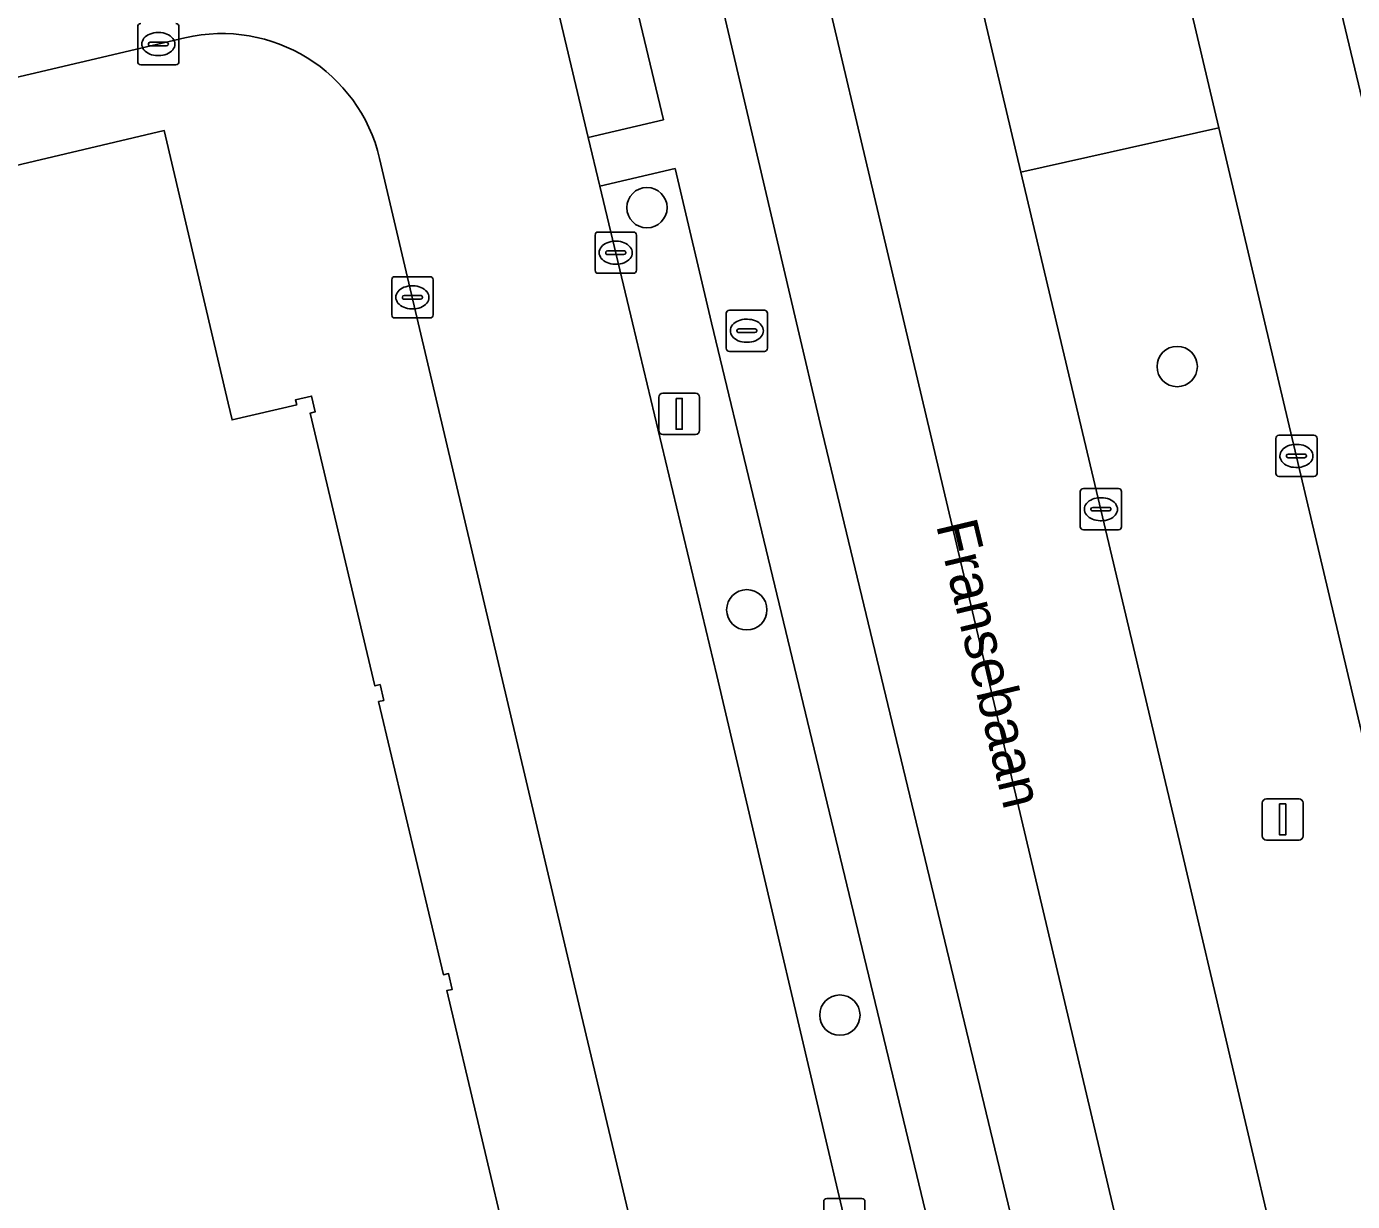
# Model space of a CAD drawing. Extents: x 158455 to 159797, y 387218 to 388672.
# Drawn here: x 159346.73 to 159378.88, y 388228.69 to 388257.18 of the extents above; entities that cross this region are included whole.
import ezdxf

# ---------------------------------------------------------------- set-up
doc = ezdxf.new("R2010")
doc.units = 0
for name, color, linetype in [('IMGEO_Berm_groen', 7, 'Continuous'), ('IMGEO_Boom', 7, 'Continuous'), ('IMGEO_Brandkraan', 7, 'Continuous'), ('IMGEO_Kolk', 7, 'Continuous'), ('IMGEO_Lichtmast', 7, 'Continuous'), ('IMGEO_Openbare_ruimte_label', 7, 'Continuous'), ('IMGEO_Pand', 7, 'Continuous'), ('IMGEO_Rijbaan_lokaal_gesloten', 7, 'Continuous'), ('IMGEO_Rijbaan_lokaal_open', 7, 'Continuous'), ('IMGEO_Verkeerseiland_groen', 7, 'Continuous'), ('IMGEO_Voetpad_open', 7, 'Continuous')]:
    doc.layers.add(name, color=color, linetype=linetype)

msp = doc.modelspace()

# ---------------------------------------------------------------- linework, layer by layer
at = {"layer": 'IMGEO_Berm_groen'}
msp.add_lwpolyline([(159379.306, 388239.224), (159376.761, 388250), (159375.644, 388254.729), (159370.845, 388253.652), (159371.71, 388250), (159374.691, 388237.422), (159378.639, 388220.585), (159381.169, 388209.888), (159381.186, 388209.817), (159385.991, 388211.174), (159383.881, 388219.883)], close=True, dxfattribs=at)
for points in [[(159363.343, 388250), (159362.457, 388253.738), (159360.635, 388253.311), (159361.426, 388250), (159363.47, 388241.44), (159367.963, 388222.298), (159372.249, 388204.344)], [(159373.453, 388208), (159363.343, 388250)]]:
    msp.add_lwpolyline(points, dxfattribs=at)
at = {"layer": 'IMGEO_Boom'}
for centre in [(159361.776, 388252.789), (159374.632, 388248.936), (159364.197, 388243.037), (159366.454, 388233.207)]:
    msp.add_circle(centre, 0.489, dxfattribs=at)
at = {"layer": 'IMGEO_Brandkraan'}
for p, q in [((159363.774, 388250.304), (159364.626, 388250.304)), ((159363.699, 388249.378), (159363.699, 388250.23)), ((159364.187, 388250.084), (159364.212, 388250.084)), ((159364.7, 388250.23), (159364.7, 388249.378)), ((159363.958, 388249.798), (159363.958, 388249.81)), ((159364.396, 388249.761), (159363.998, 388249.761)), ((159364.001, 388249.847), (159364.399, 388249.847)), ((159364.442, 388249.81), (159364.442, 388249.798)), ((159364.21, 388249.524), (159364.185, 388249.524)), ((159364.626, 388249.304), (159363.774, 388249.304))]:
    msp.add_line(p, q, dxfattribs=at)
for points in [[(159363.774, 388250.304), (159364.626, 388250.304)], [(159363.699, 388249.378), (159363.699, 388250.23)], [(159364.7, 388250.23), (159364.7, 388249.378)], [(159364.626, 388249.304), (159363.774, 388249.304)]]:
    msp.add_lwpolyline(points, dxfattribs=at)
for centre, radius, start, end in [((159363.776, 388250.228), 0.0765, 91.552, 178.448), ((159363.776, 388250.228), 0.0765, 91.552, 178.448), ((159364.624, 388250.228), 0.0765, 1.552, 88.448), ((159364.624, 388250.228), 0.0765, 1.552, 88.448), ((159363.998, 388249.807), 0.0403, 85.8775, 175.7526), ((159363.995, 388249.797), 0.0366, 178.938, 274.7102), ((159364.399, 388249.804), 0.043, 264.8664, 352.4533), ((159364.403, 388249.809), 0.0386, 1.7309, 96.639), ((159363.776, 388249.38), 0.0765, 181.552, 268.448), ((159363.776, 388249.38), 0.0765, 181.552, 268.448), ((159364.624, 388249.38), 0.0765, 271.552, 358.448), ((159364.624, 388249.38), 0.0765, 271.552, 358.448)]:
    msp.add_arc(centre, radius, start, end, dxfattribs=at)
for centre, major_axis, ratio, start_param, end_param in [((159364.186, 388249.804), (-0.387, 0.002), 0.722429, 4.712389, 7.853982), ((159364.211, 388249.804), (-0.39, 0.002), 0.717154, 1.570796, 4.712389)]:
    msp.add_ellipse(centre, major_axis=major_axis, ratio=ratio, start_param=start_param, end_param=end_param, dxfattribs=at)
at = {"layer": 'IMGEO_Kolk'}
for p, q in [((159349.429, 388256.33), (159349.429, 388257.182)), ((159350.43, 388257.182), (159350.43, 388256.33)), ((159349.688, 388256.75), (159349.688, 388256.762)), ((159349.731, 388256.799), (159350.129, 388256.799)), ((159349.917, 388257.036), (159349.942, 388257.036)), ((159350.172, 388256.762), (159350.172, 388256.75)), ((159350.126, 388256.713), (159349.728, 388256.713)), ((159349.94, 388256.476), (159349.915, 388256.476)), ((159350.356, 388256.256), (159349.504, 388256.256)), ((159360.518, 388251.271), (159360.518, 388252.123)), ((159360.593, 388252.197), (159361.445, 388252.197)), ((159361.006, 388251.977), (159361.031, 388251.977)), ((159361.519, 388252.123), (159361.519, 388251.271)), ((159360.777, 388251.691), (159360.777, 388251.703)), ((159361.215, 388251.654), (159360.817, 388251.654)), ((159360.82, 388251.74), (159361.218, 388251.74)), ((159361.261, 388251.703), (159361.261, 388251.691)), ((159361.029, 388251.417), (159361.004, 388251.417)), ((159355.588, 388250.188), (159355.588, 388251.04)), ((159355.663, 388251.114), (159356.515, 388251.114)), ((159356.589, 388251.04), (159356.589, 388250.188)), ((159361.445, 388251.197), (159360.593, 388251.197)), ((159355.847, 388250.608), (159355.847, 388250.62)), ((159355.89, 388250.657), (159356.288, 388250.657)), ((159356.076, 388250.894), (159356.101, 388250.894)), ((159356.331, 388250.62), (159356.331, 388250.608)), ((159356.285, 388250.571), (159355.887, 388250.571)), ((159356.099, 388250.334), (159356.074, 388250.334)), ((159356.515, 388250.114), (159355.663, 388250.114)), ((159377.022, 388246.343), (159377.022, 388247.195)), ((159377.097, 388247.269), (159377.949, 388247.269)), ((159378.023, 388247.195), (159378.023, 388246.343)), ((159377.281, 388246.763), (159377.281, 388246.775)), ((159377.324, 388246.812), (159377.722, 388246.812)), ((159377.51, 388247.049), (159377.535, 388247.049)), ((159377.765, 388246.775), (159377.765, 388246.763)), ((159377.719, 388246.726), (159377.321, 388246.726)), ((159377.533, 388246.489), (159377.508, 388246.489)), ((159377.949, 388246.269), (159377.097, 388246.269)), ((159372.283, 388245.05), (159372.283, 388245.902)), ((159372.358, 388245.976), (159373.21, 388245.976)), ((159373.284, 388245.902), (159373.284, 388245.05)), ((159372.542, 388245.47), (159372.542, 388245.482)), ((159372.585, 388245.519), (159372.983, 388245.519)), ((159372.771, 388245.756), (159372.796, 388245.756)), ((159373.026, 388245.482), (159373.026, 388245.47)), ((159372.98, 388245.433), (159372.582, 388245.433)), ((159372.794, 388245.196), (159372.769, 388245.196)), ((159373.21, 388244.976), (159372.358, 388244.976)), ((159366.136, 388228.762), (159366.988, 388228.762)), ((159366.061, 388227.836), (159366.061, 388228.688)), ((159367.062, 388228.688), (159367.062, 388227.836))]:
    msp.add_line(p, q, dxfattribs=at)
for points in [[(159349.429, 388256.33), (159349.429, 388257.182)], [(159350.43, 388257.182), (159350.43, 388256.33)], [(159350.356, 388256.256), (159349.504, 388256.256)], [(159360.518, 388251.271), (159360.518, 388252.123)], [(159360.593, 388252.197), (159361.445, 388252.197)], [(159361.519, 388252.123), (159361.519, 388251.271)], [(159355.588, 388250.188), (159355.588, 388251.04)], [(159355.663, 388251.114), (159356.515, 388251.114)], [(159356.589, 388251.04), (159356.589, 388250.188)], [(159361.445, 388251.197), (159360.593, 388251.197)], [(159356.515, 388250.114), (159355.663, 388250.114)], [(159377.022, 388246.343), (159377.022, 388247.195)], [(159377.097, 388247.269), (159377.949, 388247.269)], [(159378.023, 388247.195), (159378.023, 388246.343)], [(159377.949, 388246.269), (159377.097, 388246.269)], [(159372.283, 388245.05), (159372.283, 388245.902)], [(159372.358, 388245.976), (159373.21, 388245.976)], [(159373.284, 388245.902), (159373.284, 388245.05)], [(159373.21, 388244.976), (159372.358, 388244.976)], [(159366.136, 388228.762), (159366.988, 388228.762)], [(159366.061, 388227.836), (159366.061, 388228.688)], [(159367.062, 388228.688), (159367.062, 388227.836)]]:
    msp.add_lwpolyline(points, dxfattribs=at)
for centre, radius, start, end in [((159349.506, 388257.18), 0.0765, 91.552, 178.448), ((159349.506, 388257.18), 0.0765, 91.552, 178.448), ((159350.354, 388257.18), 0.0765, 1.552, 88.448), ((159350.354, 388257.18), 0.0765, 1.552, 88.448), ((159349.728, 388256.759), 0.0403, 85.8775, 175.7526), ((159349.725, 388256.749), 0.0366, 178.938, 274.7102), ((159350.129, 388256.756), 0.043, 264.8664, 352.4533), ((159350.133, 388256.761), 0.0386, 1.7309, 96.639), ((159349.506, 388256.332), 0.0765, 181.552, 268.448), ((159349.506, 388256.332), 0.0765, 181.552, 268.448), ((159350.354, 388256.332), 0.0765, 271.552, 358.448), ((159350.354, 388256.332), 0.0765, 271.552, 358.448), ((159360.595, 388252.121), 0.0765, 91.552, 178.448), ((159360.595, 388252.121), 0.0765, 91.552, 178.448), ((159361.443, 388252.121), 0.0765, 1.552, 88.448), ((159361.443, 388252.121), 0.0765, 1.552, 88.448), ((159360.817, 388251.7), 0.0403, 85.8775, 175.7526), ((159360.814, 388251.69), 0.0366, 178.938, 274.7102), ((159361.218, 388251.697), 0.043, 264.8664, 352.4533), ((159361.222, 388251.702), 0.0386, 1.7309, 96.639), ((159360.595, 388251.273), 0.0765, 181.552, 268.448), ((159360.595, 388251.273), 0.0765, 181.552, 268.448), ((159361.443, 388251.273), 0.0765, 271.552, 358.448), ((159361.443, 388251.273), 0.0765, 271.552, 358.448), ((159355.665, 388251.038), 0.0765, 91.552, 178.448), ((159355.665, 388251.038), 0.0765, 91.552, 178.448), ((159356.513, 388251.038), 0.0765, 1.552, 88.448), ((159356.513, 388251.038), 0.0765, 1.552, 88.448), ((159355.887, 388250.617), 0.0403, 85.8775, 175.7526), ((159356.292, 388250.619), 0.0386, 1.7309, 96.639), ((159355.884, 388250.607), 0.0366, 178.938, 274.7102), ((159356.288, 388250.614), 0.043, 264.8664, 352.4533), ((159355.665, 388250.19), 0.0765, 181.552, 268.448), ((159355.665, 388250.19), 0.0765, 181.552, 268.448), ((159356.513, 388250.19), 0.0765, 271.552, 358.448), ((159356.513, 388250.19), 0.0765, 271.552, 358.448), ((159377.099, 388247.193), 0.0765, 91.552, 178.448), ((159377.099, 388247.193), 0.0765, 91.552, 178.448), ((159377.947, 388247.193), 0.0765, 1.552, 88.448), ((159377.947, 388247.193), 0.0765, 1.552, 88.448), ((159377.321, 388246.772), 0.0403, 85.8775, 175.7526), ((159377.318, 388246.762), 0.0366, 178.938, 274.7102), ((159377.722, 388246.769), 0.043, 264.8664, 352.4533), ((159377.726, 388246.774), 0.0386, 1.7309, 96.639), ((159377.099, 388246.345), 0.0765, 181.552, 268.448), ((159377.099, 388246.345), 0.0765, 181.552, 268.448), ((159377.947, 388246.345), 0.0765, 271.552, 358.448), ((159377.947, 388246.345), 0.0765, 271.552, 358.448), ((159372.36, 388245.9), 0.0765, 91.552, 178.448), ((159372.36, 388245.9), 0.0765, 91.552, 178.448), ((159373.208, 388245.9), 0.0765, 1.552, 88.448), ((159373.208, 388245.9), 0.0765, 1.552, 88.448), ((159372.582, 388245.479), 0.0403, 85.8775, 175.7526), ((159372.579, 388245.469), 0.0366, 178.938, 274.7102), ((159372.983, 388245.476), 0.043, 264.8664, 352.4533), ((159372.987, 388245.481), 0.0386, 1.7309, 96.639), ((159372.36, 388245.052), 0.0765, 181.552, 268.448), ((159372.36, 388245.052), 0.0765, 181.552, 268.448), ((159373.208, 388245.052), 0.0765, 271.552, 358.448), ((159373.208, 388245.052), 0.0765, 271.552, 358.448), ((159366.138, 388228.686), 0.0765, 91.552, 178.448), ((159366.138, 388228.686), 0.0765, 91.552, 178.448), ((159366.986, 388228.686), 0.0765, 1.552, 88.448), ((159366.986, 388228.686), 0.0765, 1.552, 88.448)]:
    msp.add_arc(centre, radius, start, end, dxfattribs=at)
for centre, major_axis, ratio, start_param, end_param in [((159349.916, 388256.756), (-0.387, 0.002), 0.722429, 4.712389, 7.853982), ((159349.941, 388256.756), (-0.39, 0.002), 0.717154, 1.570796, 4.712389), ((159361.005, 388251.697), (-0.387, 0.002), 0.722429, 4.712389, 7.853982), ((159361.03, 388251.697), (-0.39, 0.002), 0.717154, 1.570796, 4.712389), ((159356.075, 388250.614), (-0.387, 0.002), 0.722429, 4.712389, 7.853982), ((159356.1, 388250.614), (-0.39, 0.002), 0.717154, 1.570796, 4.712389), ((159377.509, 388246.769), (-0.387, 0.002), 0.722429, 4.712389, 7.853982), ((159377.534, 388246.769), (-0.39, 0.002), 0.717154, 1.570796, 4.712389), ((159372.77, 388245.476), (-0.387, 0.002), 0.722429, 4.712389, 7.853982), ((159372.795, 388245.476), (-0.39, 0.002), 0.717154, 1.570796, 4.712389)]:
    msp.add_ellipse(centre, major_axis=major_axis, ratio=ratio, start_param=start_param, end_param=end_param, dxfattribs=at)
at = {"layer": 'IMGEO_Lichtmast'}
for p, q in [((159362.062, 388247.39), (159362.062, 388248.19)), ((159362.062, 388248.19), (159362.062, 388247.39)), ((159362.162, 388248.29), (159362.952, 388248.29)), ((159362.952, 388248.29), (159362.162, 388248.29)), ((159363.052, 388248.19), (159363.052, 388247.39)), ((159363.052, 388247.39), (159363.052, 388248.19)), ((159362.952, 388247.29), (159362.162, 388247.29)), ((159362.162, 388247.29), (159362.952, 388247.29)), ((159376.796, 388238.453), (159377.586, 388238.453)), ((159377.586, 388238.453), (159376.796, 388238.453)), ((159376.696, 388237.553), (159376.696, 388238.353)), ((159376.696, 388238.353), (159376.696, 388237.553)), ((159377.686, 388238.353), (159377.686, 388237.553)), ((159377.686, 388237.553), (159377.686, 388238.353)), ((159377.586, 388237.453), (159376.796, 388237.453)), ((159376.796, 388237.453), (159377.586, 388237.453))]:
    msp.add_line(p, q, dxfattribs=at)
for points in [[(159362.482, 388248.165), (159362.632, 388248.165), (159362.632, 388247.415), (159362.482, 388247.415), (159362.482, 388248.165)], [(159377.116, 388238.328), (159377.266, 388238.328), (159377.266, 388237.578), (159377.116, 388237.578), (159377.116, 388238.328)]]:
    msp.add_lwpolyline(points, dxfattribs=at)
for centre, start, end in [((159362.162, 388248.19), 90, 180), ((159362.162, 388248.19), 90, 180), ((159362.952, 388248.19), 0, 90), ((159362.952, 388248.19), 360, 90), ((159362.162, 388247.39), 180, 270), ((159362.162, 388247.39), 180, 270), ((159362.952, 388247.39), 270, 0), ((159362.952, 388247.39), 270, 0), ((159376.796, 388238.353), 90, 180), ((159376.796, 388238.353), 90, 180), ((159377.586, 388238.353), 0, 90), ((159377.586, 388238.353), 360, 90), ((159376.796, 388237.553), 180, 270), ((159376.796, 388237.553), 180, 270), ((159377.586, 388237.553), 270, 0), ((159377.586, 388237.553), 270, 0)]:
    msp.add_arc(centre, 0.1, start, end, dxfattribs=at)
at = {"layer": 'IMGEO_Pand'}
msp.add_lwpolyline([(159358.492, 388227.178), (159356.923, 388233.802), (159357.054, 388233.83), (159356.967, 388234.215), (159356.84, 388234.186), (159355.27, 388240.811), (159355.396, 388240.841), (159355.306, 388241.222), (159355.18, 388241.192), (159353.614, 388247.809), (159353.729, 388247.836), (159353.646, 388248.218), (159353.254, 388248.132), (159353.285, 388248.006), (159351.717, 388247.643), (159351.622, 388248.049), (159350.073, 388254.66), (159346.173, 388253.736)], dxfattribs=at)
at = {"layer": 'IMGEO_Rijbaan_lokaal_gesloten'}
for points in [[(159374.219, 388260.83), (159374.714, 388258.669), (159375.644, 388254.729), (159376.761, 388250), (159379.306, 388239.224), (159383.881, 388219.883), (159385.991, 388211.174), (159386.001, 388211.134), (159389.571, 388212.026), (159389.23, 388213.136), (159378.309, 388258.803), (159380.748, 388259.384), (159376.156, 388278.509), (159373.722, 388277.998), (159367.243, 388305.039), (159366.799, 388306.902), (159356.921, 388348.494)], [(159349.421, 388317.92), (159351.732, 388308.109), (159352.786, 388303.633), (159353.218, 388301.798), (159359.434, 388275.436), (159360.532, 388270.78), (159361.594, 388266.235), (159365.401, 388250), (159365.974, 388247.556), (159372.175, 388221.808), (159375.314, 388208.339), (159377.74, 388208.85), (159377.725, 388208.912), (159376.567, 388213.813), (159363.364, 388269.674), (159355.701, 388302.348), (159355.2, 388304.109), (159347.296, 388337.39)], [(159347.296, 388337.39), (159355.2, 388304.109), (159355.701, 388302.348), (159363.364, 388269.674), (159376.567, 388213.813), (159377.725, 388208.912), (159381.169, 388209.888), (159378.639, 388220.585), (159374.691, 388237.422), (159371.71, 388250), (159370.845, 388253.652), (159369.907, 388257.615), (159369.447, 388259.557)], [(159393.3, 388205.992), (159391.348, 388214.089), (159387.296, 388231.524), (159382.958, 388250), (159381.045, 388258.223), (159380.997, 388258.347), (159380.748, 388259.384), (159378.309, 388258.803), (159389.23, 388213.136), (159389.571, 388212.026), (159391.419, 388203.59), (159391.957, 388202.185), (159392.397, 388201.246), (159393.488, 388199.619), (159394.608, 388198.444), (159395.704, 388197.556), (159396.992, 388196.744), (159397.956, 388199.069), (159396.655, 388200.03)]]:
    msp.add_lwpolyline(points, dxfattribs=at)
at = {"layer": 'IMGEO_Rijbaan_lokaal_open'}
for points in [[(159372.249, 388204.344), (159367.963, 388222.298), (159363.47, 388241.44), (159361.426, 388250), (159360.635, 388253.311), (159360.353, 388254.493), (159359.524, 388257.976)], [(159305.854, 388246.332), (159321.25, 388250), (159328.067, 388251.624), (159350.573, 388256.906)], [(159355.294, 388253.983), (159356.232, 388250), (159360.19, 388233.199), (159362.839, 388222.042), (159365.943, 388208.477), (159367.332, 388201.71)]]:
    msp.add_lwpolyline(points, dxfattribs=at)
msp.add_arc((159351.472, 388253.084), 3.927, 13.2415, 103.2312, dxfattribs=at)
at = {"layer": 'IMGEO_Verkeerseiland_groen'}
msp.add_lwpolyline([(159359.524, 388257.976), (159360.353, 388254.493), (159362.175, 388254.92), (159360.191, 388263.23)], dxfattribs=at)
at = {"layer": 'IMGEO_Voetpad_open'}
for points in [[(159358.514, 388275.426), (159357.005, 388267.826), (159356.473, 388264.4), (159356.318, 388263.402), (159359.053, 388263.986), (159360.191, 388263.23), (159362.175, 388254.92), (159360.353, 388254.493), (159360.635, 388253.311), (159362.457, 388253.738), (159363.343, 388250), (159373.453, 388208)], [(159365.974, 388247.556), (159365.401, 388250), (159361.594, 388266.235), (159360.532, 388270.78), (159359.434, 388275.436)], [(159350.573, 388256.906), (159328.067, 388251.624), (159321.25, 388250), (159305.854, 388246.332)], [(159346.173, 388253.736), (159350.073, 388254.66), (159351.622, 388248.049), (159351.717, 388247.643), (159353.285, 388248.006), (159353.254, 388248.132), (159353.646, 388248.218), (159353.729, 388247.836), (159353.614, 388247.809), (159355.18, 388241.192), (159355.306, 388241.222), (159355.396, 388240.841), (159355.27, 388240.811), (159356.84, 388234.186), (159356.967, 388234.215), (159357.054, 388233.83), (159356.923, 388233.802), (159358.492, 388227.178)], [(159367.332, 388201.71), (159365.943, 388208.477), (159362.839, 388222.042), (159360.19, 388233.199), (159356.232, 388250), (159355.294, 388253.983)], [(159375.557, 388207.295), (159375.314, 388208.339), (159372.175, 388221.808), (159365.974, 388247.556)]]:
    msp.add_lwpolyline(points, dxfattribs=at)
msp.add_lwpolyline([(159375.644, 388254.729), (159374.714, 388258.669), (159369.907, 388257.615), (159370.845, 388253.652)], close=True, dxfattribs=at)
msp.add_arc((159351.472, 388253.084), 3.927, 13.2415, 103.2312, dxfattribs=at)

# ---------------------------------------------------------------- texts
at = {"layer": 'IMGEO_Openbare_ruimte_label'}
msp.add_text('Fransebaan', height=1, rotation=283.4668, dxfattribs=at).set_placement((159368.782, 388245.095))

doc.saveas('drawing.dxf')
